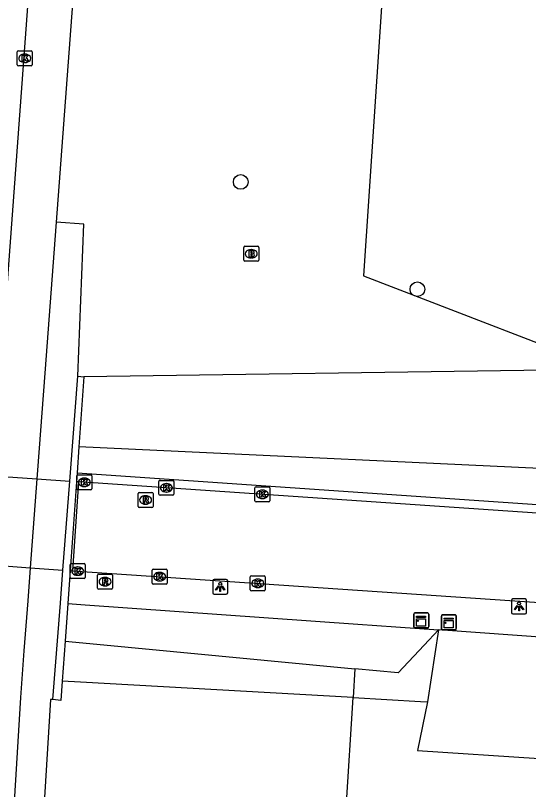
# Model space of a CAD drawing. Extents: x 161848 to 162726, y 385382 to 386521.
# Drawn here: x 161904.4 to 161938.7, y 385740.7 to 385792.4 of the extents above; entities that cross this region are included whole.
import ezdxf

# ---------------------------------------------------------------- set-up
doc = ezdxf.new("R2010")
doc.units = 0
for name, color, linetype in [('IMGEO_Berm_groen', 7, 'Continuous'), ('IMGEO_Berm_halfverhard', 7, 'Continuous'), ('IMGEO_Boom', 7, 'Continuous'), ('IMGEO_Brandkraan', 7, 'Continuous'), ('IMGEO_Fietspad_gesloten', 7, 'Continuous'), ('IMGEO_Kast', 7, 'Continuous'), ('IMGEO_Kolk', 7, 'Continuous'), ('IMGEO_Lichtpunt', 7, 'Continuous'), ('IMGEO_Lijnafwatering', 7, 'Continuous'), ('IMGEO_Muur', 7, 'Continuous'), ('IMGEO_Rijbaan_lokaal_gesloten', 7, 'Continuous'), ('IMGEO_Rioolput', 7, 'Continuous'), ('IMGEO_Voetpad_open', 7, 'Continuous')]:
    doc.layers.add(name, color=color, linetype=linetype)

msp = doc.modelspace()

# ---------------------------------------------------------------- linework, layer by layer
at = {"layer": 'IMGEO_Berm_groen'}
for points in [[(161933.818, 385847.74), (161931.525, 385832.871), (161927.656, 385775.034), (161939.891, 385770.318), (161939.908, 385768.742)], [(161939.908, 385768.742), (161908.991, 385768.299)], [(161955.321, 385759.607), (161944.635, 385761.934), (161908.66, 385763.621)], [(161932.67, 385751.41), (161931.699, 385750.373), (161929.975, 385748.531), (161927.092, 385748.807)], [(161932.67, 385751.41), (161931.922, 385746.608)], [(161907.741, 385750.659), (161908.933, 385750.545), (161927.092, 385748.807)], [(161931.922, 385746.608), (161931.26, 385743.35), (161947.506, 385742.28), (161948.11, 385750.298)], [(161927.092, 385748.807), (161926.972, 385746.887)], [(161926.972, 385746.887), (161908.769, 385747.913), (161907.551, 385747.982)], [(161926.512, 385739.499), (161926.972, 385746.887)], [(161926.972, 385746.887), (161931.465, 385746.634), (161931.922, 385746.608)]]:
    msp.add_lwpolyline(points, dxfattribs=at)
at = {"layer": 'IMGEO_Berm_halfverhard'}
msp.add_lwpolyline([(161908.536, 385761.877), (161944.418, 385759.412), (161955.253, 385758.668)], dxfattribs=at)
at = {"layer": 'IMGEO_Boom'}
for centre in [(161919.462, 385781.292), (161931.255, 385774.135)]:
    msp.add_circle(centre, 0.489, dxfattribs=at)
at = {"layer": 'IMGEO_Brandkraan'}
for p, q in [((161919.664, 385776.078), (161919.664, 385776.93)), ((161919.739, 385777.004), (161920.591, 385777.004)), ((161920.152, 385776.784), (161920.177, 385776.784)), ((161920.665, 385776.93), (161920.665, 385776.078)), ((161920.175, 385776.224), (161920.15, 385776.224)), ((161920.591, 385776.004), (161919.739, 385776.004))]:
    msp.add_line(p, q, dxfattribs=at)
for points in [[(161919.664, 385776.078), (161919.664, 385776.93)], [(161919.739, 385777.004), (161920.591, 385777.004)], [(161920.012, 385776.704), (161920.012, 385776.304), (161920.225, 385776.304)], [(161920.243, 385776.704), (161920.012, 385776.704)], [(161920.191, 385776.623), (161920.137, 385776.623), (161920.137, 385776.547)], [(161920.137, 385776.547), (161920.19, 385776.547)], [(161920.665, 385776.93), (161920.665, 385776.078)], [(161920.199, 385776.471), (161920.137, 385776.471), (161920.137, 385776.39)], [(161920.137, 385776.39), (161920.199, 385776.39)], [(161920.591, 385776.004), (161919.739, 385776.004)]]:
    msp.add_lwpolyline(points, dxfattribs=at)
for centre, radius, start, end in [((161919.741, 385776.928), 0.0765, 91.552, 178.448), ((161919.741, 385776.928), 0.0765, 91.552, 178.448), ((161920.192, 385776.585), 0.0379, 267.8285, 90.9355), ((161920.247, 385776.559), 0.145, 59.4692, 91.5367), ((161920.272, 385776.606), 0.0922, 285.5137, 58.1501), ((161920.589, 385776.928), 0.0765, 1.552, 88.448), ((161920.589, 385776.928), 0.0765, 1.552, 88.448), ((161919.741, 385776.08), 0.0765, 181.552, 268.448), ((161919.741, 385776.08), 0.0765, 181.552, 268.448), ((161920.2, 385776.43), 0.0404, 269.8759, 90.5077), ((161920.231, 385776.555), 0.251, 268.6676, 293.5347), ((161920.277, 385776.414), 0.105, 301.3115, 78.989), ((161920.589, 385776.08), 0.0765, 271.552, 358.448), ((161920.589, 385776.08), 0.0765, 271.552, 358.448)]:
    msp.add_arc(centre, radius, start, end, dxfattribs=at)
for centre, major_axis, ratio, start_param, end_param in [((161920.151, 385776.504), (-0.387, 0.002), 0.722429, 4.712389, 7.853982), ((161920.176, 385776.504), (-0.39, 0.002), 0.717154, 1.570796, 4.712389)]:
    msp.add_ellipse(centre, major_axis=major_axis, ratio=ratio, start_param=start_param, end_param=end_param, dxfattribs=at)
at = {"layer": 'IMGEO_Fietspad_gesloten'}
for points in [[(161899.07, 385695.975), (161899.425, 385707.384), (161900.388, 385724.931), (161901.909, 385747.09), (161902.109, 385750), (161902.362, 385753.548), (161902.521, 385755.761), (161902.944, 385761.68), (161902.985, 385762.26), (161903.47, 385768.826), (161905.48, 385796.055), (161906.37, 385807.153), (161908.534, 385830.572), (161909.442, 385835.894)], [(161908.293, 385794.092), (161907.152, 385778.61)], [(161907.152, 385778.61), (161906.391, 385768.539), (161905.902, 385762.059), (161905.858, 385761.473), (161905.41, 385755.554), (161905.244, 385753.345), (161904.991, 385750), (161904.757, 385746.899), (161904.081, 385735.53)], [(161873.933, 385763.733), (161875.504, 385763.623), (161887.457, 385762.781), (161891.197, 385762.515), (161894.431, 385762.285), (161898.114, 385762.023), (161901.625, 385761.774), (161902.944, 385761.68), (161905.858, 385761.473), (161908.051, 385761.317)], [(161873.526, 385757.796), (161875.102, 385757.687), (161887.057, 385756.859), (161890.79, 385756.594), (161894.014, 385756.366), (161897.767, 385756.1), (161901.212, 385755.855), (161902.521, 385755.761), (161905.41, 385755.554), (161907.595, 385755.397)]]:
    msp.add_lwpolyline(points, dxfattribs=at)
at = {"layer": 'IMGEO_Kast'}
for p, q in [((161931.012, 385751.609), (161931.012, 385752.45)), ((161931.012, 385752.45), (161931.012, 385751.609)), ((161931.087, 385752.534), (161931.928, 385752.534)), ((161931.928, 385752.534), (161931.087, 385752.534)), ((161932.012, 385752.459), (161932.012, 385751.618)), ((161932.012, 385751.618), (161932.012, 385752.459)), ((161932.856, 385751.48), (161932.856, 385752.321)), ((161932.856, 385752.321), (161932.856, 385751.48)), ((161932.931, 385752.405), (161933.772, 385752.405)), ((161933.772, 385752.405), (161932.931, 385752.405)), ((161933.856, 385752.33), (161933.856, 385751.489)), ((161933.856, 385751.489), (161933.856, 385752.33)), ((161931.937, 385751.534), (161931.096, 385751.534)), ((161931.096, 385751.534), (161931.937, 385751.534)), ((161933.781, 385751.405), (161932.94, 385751.405)), ((161932.94, 385751.405), (161933.781, 385751.405))]:
    msp.add_line(p, q, dxfattribs=at)
for points in [[(161931.207, 385752.324), (161931.807, 385752.324), (161931.807, 385752.239), (161931.207, 385752.239), (161931.207, 385752.324)], [(161931.207, 385752.149), (161931.807, 385752.149), (161931.807, 385751.66), (161931.207, 385751.66), (161931.207, 385752.149)], [(161933.051, 385752.195), (161933.651, 385752.195), (161933.651, 385752.11), (161933.051, 385752.11), (161933.051, 385752.195)], [(161933.051, 385752.02), (161933.651, 385752.02), (161933.651, 385751.531), (161933.051, 385751.531), (161933.051, 385752.02)]]:
    msp.add_lwpolyline(points, dxfattribs=at)
for centre in [(161931.291, 385751.998), (161933.135, 385751.869)]:
    msp.add_circle(centre, 0.0377, dxfattribs=at)
for centre, start, end in [((161931.09, 385752.456), 92.4484, 184.2845), ((161931.09, 385752.456), 92.4484, 184.2845), ((161931.934, 385752.456), 2.4484, 94.2845), ((161931.934, 385752.456), 2.4484, 94.2845), ((161932.934, 385752.327), 92.4484, 184.2845), ((161932.934, 385752.327), 92.4484, 184.2845), ((161933.778, 385752.327), 2.4484, 94.2845), ((161933.778, 385752.327), 2.4484, 94.2845), ((161931.09, 385751.612), 182.4484, 274.2845), ((161931.09, 385751.612), 182.4484, 274.2845), ((161931.934, 385751.612), 272.4484, 4.2845), ((161931.934, 385751.612), 272.4484, 4.2845), ((161932.934, 385751.483), 182.4484, 274.2845), ((161932.934, 385751.483), 182.4484, 274.2845), ((161933.778, 385751.483), 272.4484, 4.2845), ((161933.778, 385751.483), 272.4484, 4.2845)]:
    msp.add_arc(centre, 0.0779, start, end, dxfattribs=at)
at = {"layer": 'IMGEO_Kolk'}
for p, q in [((161904.551, 385789.12), (161904.551, 385789.972)), ((161904.626, 385790.046), (161905.478, 385790.046)), ((161905.552, 385789.972), (161905.552, 385789.12)), ((161905.039, 385789.826), (161905.064, 385789.826)), ((161905.478, 385789.046), (161904.626, 385789.046)), ((161905.062, 385789.266), (161905.037, 385789.266)), ((161908.523, 385760.823), (161908.523, 385761.675)), ((161908.598, 385761.749), (161909.45, 385761.749)), ((161909.524, 385761.675), (161909.524, 385760.823)), ((161909.011, 385761.529), (161909.036, 385761.529)), ((161914.004, 385760.456), (161914.004, 385761.308)), ((161914.079, 385761.382), (161914.931, 385761.382)), ((161914.492, 385761.162), (161914.517, 385761.162)), ((161915.005, 385761.308), (161915.005, 385760.456)), ((161909.45, 385760.749), (161908.598, 385760.749)), ((161909.034, 385760.969), (161909.009, 385760.969)), ((161914.515, 385760.602), (161914.49, 385760.602)), ((161920.411, 385760.022), (161920.411, 385760.874)), ((161920.486, 385760.948), (161921.338, 385760.948)), ((161920.899, 385760.728), (161920.924, 385760.728)), ((161921.412, 385760.874), (161921.412, 385760.022)), ((161914.931, 385760.382), (161914.079, 385760.382)), ((161920.922, 385760.168), (161920.897, 385760.168)), ((161921.338, 385759.948), (161920.486, 385759.948)), ((161908.082, 385754.9), (161908.082, 385755.752)), ((161908.157, 385755.826), (161909.009, 385755.826)), ((161908.57, 385755.606), (161908.595, 385755.606)), ((161909.083, 385755.752), (161909.083, 385754.9)), ((161913.554, 385754.53), (161913.554, 385755.382)), ((161913.629, 385755.456), (161914.481, 385755.456)), ((161914.555, 385755.382), (161914.555, 385754.53)), ((161908.593, 385755.046), (161908.568, 385755.046)), ((161914.042, 385755.236), (161914.067, 385755.236)), ((161920.104, 385754.082), (161920.104, 385754.934)), ((161920.179, 385755.008), (161921.031, 385755.008)), ((161921.105, 385754.934), (161921.105, 385754.082)), ((161909.009, 385754.826), (161908.157, 385754.826)), ((161914.481, 385754.456), (161913.629, 385754.456)), ((161914.065, 385754.676), (161914.04, 385754.676)), ((161920.592, 385754.788), (161920.617, 385754.788)), ((161921.031, 385754.008), (161920.179, 385754.008)), ((161920.615, 385754.228), (161920.59, 385754.228))]:
    msp.add_line(p, q, dxfattribs=at)
for points in [[(161904.551, 385789.12), (161904.551, 385789.972)], [(161904.626, 385790.046), (161905.478, 385790.046)], [(161905.552, 385789.972), (161905.552, 385789.12)], [(161904.872, 385789.746), (161904.995, 385789.746), (161904.995, 385789.595), (161905.125, 385789.746), (161905.289, 385789.746), (161905.143, 385789.595), (161905.296, 385789.346), (161905.144, 385789.346), (161905.059, 385789.51), (161904.995, 385789.443), (161904.995, 385789.346), (161904.872, 385789.346), (161904.872, 385789.746)], [(161905.478, 385789.046), (161904.626, 385789.046)], [(161908.523, 385760.823), (161908.523, 385761.675)], [(161908.598, 385761.749), (161909.45, 385761.749)], [(161909.524, 385761.675), (161909.524, 385760.823)], [(161908.844, 385761.449), (161908.967, 385761.449), (161908.967, 385761.298), (161909.097, 385761.449), (161909.261, 385761.449), (161909.115, 385761.298), (161909.268, 385761.049), (161909.116, 385761.049), (161909.031, 385761.213), (161908.967, 385761.146), (161908.967, 385761.049), (161908.844, 385761.049), (161908.844, 385761.449)], [(161914.004, 385760.456), (161914.004, 385761.308)], [(161914.079, 385761.382), (161914.931, 385761.382)], [(161914.325, 385761.082), (161914.448, 385761.082), (161914.448, 385760.931), (161914.578, 385761.082), (161914.742, 385761.082), (161914.596, 385760.931), (161914.749, 385760.682), (161914.597, 385760.682), (161914.512, 385760.846), (161914.448, 385760.779), (161914.448, 385760.682), (161914.325, 385760.682), (161914.325, 385761.082)], [(161915.005, 385761.308), (161915.005, 385760.456)], [(161909.45, 385760.749), (161908.598, 385760.749)], [(161920.411, 385760.022), (161920.411, 385760.874)], [(161920.486, 385760.948), (161921.338, 385760.948)], [(161920.732, 385760.648), (161920.855, 385760.648), (161920.855, 385760.497), (161920.985, 385760.648), (161921.149, 385760.648), (161921.003, 385760.497), (161921.156, 385760.248), (161921.004, 385760.248), (161920.919, 385760.412), (161920.855, 385760.345), (161920.855, 385760.248), (161920.732, 385760.248), (161920.732, 385760.648)], [(161921.412, 385760.874), (161921.412, 385760.022)], [(161914.931, 385760.382), (161914.079, 385760.382)], [(161921.338, 385759.948), (161920.486, 385759.948)], [(161908.082, 385754.9), (161908.082, 385755.752)], [(161908.157, 385755.826), (161909.009, 385755.826)], [(161908.403, 385755.526), (161908.526, 385755.526), (161908.526, 385755.375), (161908.656, 385755.526), (161908.82, 385755.526), (161908.674, 385755.375), (161908.827, 385755.126), (161908.675, 385755.126), (161908.59, 385755.29), (161908.526, 385755.223), (161908.526, 385755.126), (161908.403, 385755.126), (161908.403, 385755.526)], [(161909.083, 385755.752), (161909.083, 385754.9)], [(161913.554, 385754.53), (161913.554, 385755.382)], [(161913.629, 385755.456), (161914.481, 385755.456)], [(161914.555, 385755.382), (161914.555, 385754.53)], [(161913.875, 385755.156), (161913.998, 385755.156), (161913.998, 385755.005), (161914.128, 385755.156), (161914.292, 385755.156), (161914.146, 385755.005), (161914.299, 385754.756), (161914.147, 385754.756), (161914.062, 385754.92), (161913.998, 385754.853), (161913.998, 385754.756), (161913.875, 385754.756), (161913.875, 385755.156)], [(161920.104, 385754.082), (161920.104, 385754.934)], [(161920.179, 385755.008), (161921.031, 385755.008)], [(161921.105, 385754.934), (161921.105, 385754.082)], [(161909.009, 385754.826), (161908.157, 385754.826)], [(161914.481, 385754.456), (161913.629, 385754.456)], [(161920.425, 385754.708), (161920.548, 385754.708), (161920.548, 385754.557), (161920.678, 385754.708), (161920.842, 385754.708), (161920.696, 385754.557), (161920.849, 385754.308), (161920.697, 385754.308), (161920.612, 385754.472), (161920.548, 385754.405), (161920.548, 385754.308), (161920.425, 385754.308), (161920.425, 385754.708)], [(161921.031, 385754.008), (161920.179, 385754.008)]]:
    msp.add_lwpolyline(points, dxfattribs=at)
for centre, start, end in [((161904.628, 385789.97), 91.552, 178.448), ((161904.628, 385789.97), 91.552, 178.448), ((161905.476, 385789.97), 1.552, 88.448), ((161905.476, 385789.97), 1.552, 88.448), ((161904.628, 385789.122), 181.552, 268.448), ((161904.628, 385789.122), 181.552, 268.448), ((161905.476, 385789.122), 271.552, 358.448), ((161905.476, 385789.122), 271.552, 358.448), ((161908.6, 385761.673), 91.552, 178.448), ((161908.6, 385761.673), 91.552, 178.448), ((161909.448, 385761.673), 1.552, 88.448), ((161909.448, 385761.673), 1.552, 88.448), ((161914.081, 385761.306), 91.552, 178.448), ((161914.081, 385761.306), 91.552, 178.448), ((161914.929, 385761.306), 1.552, 88.448), ((161914.929, 385761.306), 1.552, 88.448), ((161908.6, 385760.825), 181.552, 268.448), ((161908.6, 385760.825), 181.552, 268.448), ((161909.448, 385760.825), 271.552, 358.448), ((161909.448, 385760.825), 271.552, 358.448), ((161920.488, 385760.872), 91.552, 178.448), ((161920.488, 385760.872), 91.552, 178.448), ((161921.336, 385760.872), 1.552, 88.448), ((161921.336, 385760.872), 1.552, 88.448), ((161914.081, 385760.458), 181.552, 268.448), ((161914.081, 385760.458), 181.552, 268.448), ((161914.929, 385760.458), 271.552, 358.448), ((161914.929, 385760.458), 271.552, 358.448), ((161920.488, 385760.024), 181.552, 268.448), ((161920.488, 385760.024), 181.552, 268.448), ((161921.336, 385760.024), 271.552, 358.448), ((161921.336, 385760.024), 271.552, 358.448), ((161908.159, 385755.75), 91.552, 178.448), ((161908.159, 385755.75), 91.552, 178.448), ((161909.007, 385755.75), 1.552, 88.448), ((161909.007, 385755.75), 1.552, 88.448), ((161913.631, 385755.38), 91.552, 178.448), ((161913.631, 385755.38), 91.552, 178.448), ((161914.479, 385755.38), 1.552, 88.448), ((161914.479, 385755.38), 1.552, 88.448), ((161908.159, 385754.902), 181.552, 268.448), ((161908.159, 385754.902), 181.552, 268.448), ((161909.007, 385754.902), 271.552, 358.448), ((161909.007, 385754.902), 271.552, 358.448), ((161920.181, 385754.932), 91.552, 178.448), ((161920.181, 385754.932), 91.552, 178.448), ((161921.029, 385754.932), 1.552, 88.448), ((161921.029, 385754.932), 1.552, 88.448), ((161913.631, 385754.532), 181.552, 268.448), ((161913.631, 385754.532), 181.552, 268.448), ((161914.479, 385754.532), 271.552, 358.448), ((161914.479, 385754.532), 271.552, 358.448), ((161920.181, 385754.084), 181.552, 268.448), ((161920.181, 385754.084), 181.552, 268.448), ((161921.029, 385754.084), 271.552, 358.448), ((161921.029, 385754.084), 271.552, 358.448)]:
    msp.add_arc(centre, 0.0765, start, end, dxfattribs=at)
for centre, major_axis, ratio, start_param, end_param in [((161905.038, 385789.546), (-0.387, 0.002), 0.722429, 4.712389, 7.853982), ((161905.063, 385789.546), (-0.39, 0.002), 0.717154, 1.570796, 4.712389), ((161909.01, 385761.249), (-0.387, 0.002), 0.722429, 4.712389, 7.853982), ((161909.035, 385761.249), (-0.39, 0.002), 0.717154, 1.570796, 4.712389), ((161914.491, 385760.882), (-0.387, 0.002), 0.722429, 4.712389, 7.853982), ((161914.516, 385760.882), (-0.39, 0.002), 0.717154, 1.570796, 4.712389), ((161920.898, 385760.448), (-0.387, 0.002), 0.722429, 4.712389, 7.853982), ((161920.923, 385760.448), (-0.39, 0.002), 0.717154, 1.570796, 4.712389), ((161908.569, 385755.326), (-0.387, 0.002), 0.722429, 4.712389, 7.853982), ((161908.594, 385755.326), (-0.39, 0.002), 0.717154, 1.570796, 4.712389), ((161914.041, 385754.956), (-0.387, 0.002), 0.722429, 4.712389, 7.853982), ((161914.066, 385754.956), (-0.39, 0.002), 0.717154, 1.570796, 4.712389), ((161920.591, 385754.508), (-0.387, 0.002), 0.722429, 4.712389, 7.853982), ((161920.616, 385754.508), (-0.39, 0.002), 0.717154, 1.570796, 4.712389)]:
    msp.add_ellipse(centre, major_axis=major_axis, ratio=ratio, start_param=start_param, end_param=end_param, dxfattribs=at)
at = {"layer": 'IMGEO_Lichtpunt'}
for p, q in [((161917.598, 385754.679), (161917.598, 385753.872)), ((161917.598, 385754.679), (161917.598, 385753.872)), ((161918.5, 385754.774), (161917.692, 385754.774)), ((161918.5, 385754.774), (161917.692, 385754.774)), ((161918.594, 385753.872), (161918.594, 385754.679)), ((161918.594, 385753.872), (161918.594, 385754.679)), ((161917.692, 385753.778), (161918.5, 385753.778)), ((161917.692, 385753.778), (161918.5, 385753.778)), ((161937.542, 385753.37), (161937.542, 385752.563)), ((161937.542, 385753.37), (161937.542, 385752.563)), ((161938.444, 385753.465), (161937.636, 385753.465)), ((161938.444, 385753.465), (161937.636, 385753.465)), ((161938.538, 385752.563), (161938.538, 385753.37)), ((161938.538, 385752.563), (161938.538, 385753.37)), ((161937.636, 385752.469), (161938.444, 385752.469)), ((161937.636, 385752.469), (161938.444, 385752.469))]:
    msp.add_line(p, q, dxfattribs=at)
for points in [[(161917.972, 385754.343), (161918.011, 385754.315), (161917.823, 385754.053), (161917.785, 385754.08), (161917.972, 385754.343)], [(161918.184, 385754.315), (161918.222, 385754.342), (161918.409, 385754.08), (161918.37, 385754.052), (161918.184, 385754.315)], [(161918.074, 385754.295), (161918.121, 385754.295), (161918.121, 385753.973), (161918.074, 385753.973), (161918.074, 385754.295)], [(161937.916, 385753.034), (161937.955, 385753.006), (161937.767, 385752.744), (161937.729, 385752.771), (161937.916, 385753.034)], [(161938.018, 385752.986), (161938.065, 385752.986), (161938.065, 385752.664), (161938.018, 385752.664), (161938.018, 385752.986)], [(161938.128, 385753.006), (161938.166, 385753.033), (161938.353, 385752.771), (161938.314, 385752.743), (161938.128, 385753.006)]]:
    msp.add_lwpolyline(points, dxfattribs=at)
for centre in [(161918.097, 385754.477), (161938.041, 385753.168)]:
    msp.add_circle(centre, 0.0994, dxfattribs=at)
for centre, start, end in [((161917.692, 385754.679), 90, 180), ((161917.692, 385754.679), 90, 180), ((161918.5, 385754.679), 0, 90), ((161918.5, 385754.679), 0, 90), ((161917.692, 385753.872), 180, 270), ((161917.692, 385753.872), 180, 270), ((161918.5, 385753.872), 270, 0), ((161918.5, 385753.872), 270, 360), ((161937.636, 385753.37), 90, 180), ((161937.636, 385753.37), 90, 180), ((161938.444, 385753.37), 0, 90), ((161938.444, 385753.37), 0, 90), ((161937.636, 385752.563), 180, 270), ((161937.636, 385752.563), 180, 270), ((161938.444, 385752.563), 270, 0), ((161938.444, 385752.563), 270, 360)]:
    msp.add_arc(centre, 0.0946, start, end, dxfattribs=at)
at = {"layer": 'IMGEO_Lijnafwatering'}
msp.add_lwpolyline([(161908.633, 385761.277), (161908.235, 385755.349)], dxfattribs=at)
at = {"layer": 'IMGEO_Muur'}
for points in [[(161906.929, 385746.761), (161907.425, 385753.191), (161907.595, 385755.397), (161908.051, 385761.317), (161908.096, 385761.907), (161908.591, 385768.327)], [(161908.591, 385768.327), (161908.991, 385768.299)], [(161908.991, 385768.299), (161908.66, 385763.621)], [(161908.66, 385763.621), (161908.536, 385761.877)], [(161908.536, 385761.877), (161908.493, 385761.286)], [(161908.536, 385761.877), (161944.418, 385759.412)], [(161908.493, 385761.286), (161908.074, 385755.36)], [(161908.074, 385755.36), (161907.918, 385753.156)], [(161907.918, 385753.156), (161907.741, 385750.659)], [(161907.918, 385753.156), (161909.091, 385753.073)], [(161909.091, 385753.073), (161927.277, 385751.779)], [(161927.277, 385751.779), (161929.817, 385751.599)], [(161907.741, 385750.659), (161907.551, 385747.982)], [(161907.551, 385747.982), (161907.46, 385746.694), (161906.929, 385746.761)]]:
    msp.add_lwpolyline(points, dxfattribs=at)
at = {"layer": 'IMGEO_Rijbaan_lokaal_gesloten'}
for points in [[(161955.211, 385758.096), (161908.633, 385761.277), (161908.493, 385761.286)], [(161908.074, 385755.36), (161908.235, 385755.349), (161969.571, 385751.183), (161975.59, 385750.7), (161987.517, 385749.4), (161999.145, 385748.133), (162007.147, 385747.527), (162007.79, 385747.389), (162010.403, 385747.157)]]:
    msp.add_lwpolyline(points, dxfattribs=at)
at = {"layer": 'IMGEO_Rioolput'}
for p, q in [((161912.687, 385760.572), (161913.539, 385760.572)), ((161912.612, 385759.646), (161912.612, 385760.498)), ((161913.1, 385760.352), (161913.125, 385760.352)), ((161913.613, 385760.498), (161913.613, 385759.646)), ((161913.539, 385759.572), (161912.687, 385759.572)), ((161913.123, 385759.792), (161913.098, 385759.792)), ((161909.91, 385754.196), (161909.91, 385755.048)), ((161909.985, 385755.122), (161910.837, 385755.122)), ((161910.398, 385754.902), (161910.423, 385754.902)), ((161910.911, 385755.048), (161910.911, 385754.196)), ((161910.421, 385754.342), (161910.396, 385754.342)), ((161910.837, 385754.122), (161909.985, 385754.122))]:
    msp.add_line(p, q, dxfattribs=at)
for points in [[(161912.687, 385760.572), (161913.539, 385760.572)], [(161912.612, 385759.646), (161912.612, 385760.498)], [(161913.201, 385760.27), (161912.949, 385760.272), (161912.949, 385759.872)], [(161912.949, 385759.872), (161913.073, 385759.872), (161913.073, 385760.034), (161913.084, 385760.034)], [(161913.127, 385760.191), (161913.073, 385760.191), (161913.073, 385760.11)], [(161913.073, 385760.11), (161913.125, 385760.11)], [(161913.613, 385760.498), (161913.613, 385759.646)], [(161913.539, 385759.572), (161912.687, 385759.572)], [(161913.131, 385760.005), (161913.202, 385759.872), (161913.342, 385759.872), (161913.277, 385759.998)], [(161909.91, 385754.196), (161909.91, 385755.048)], [(161909.985, 385755.122), (161910.837, 385755.122)], [(161910.911, 385755.048), (161910.911, 385754.196)], [(161910.499, 385754.82), (161910.247, 385754.822), (161910.247, 385754.422)], [(161910.247, 385754.422), (161910.371, 385754.422), (161910.371, 385754.584), (161910.382, 385754.584)], [(161910.425, 385754.741), (161910.371, 385754.741), (161910.371, 385754.66)], [(161910.371, 385754.66), (161910.423, 385754.66)], [(161910.429, 385754.555), (161910.5, 385754.422), (161910.64, 385754.422), (161910.575, 385754.548)], [(161910.837, 385754.122), (161909.985, 385754.122)]]:
    msp.add_lwpolyline(points, dxfattribs=at)
for centre, radius, start, end in [((161912.689, 385760.496), 0.0765, 91.552, 178.448), ((161912.689, 385760.496), 0.0765, 91.552, 178.448), ((161913.537, 385760.496), 0.0765, 1.552, 88.448), ((161913.537, 385760.496), 0.0765, 1.552, 88.448), ((161913.083, 385759.981), 0.0533, 26.0293, 88.6989), ((161913.109, 385760.299), 0.19, 274.7715, 282.9687), ((161913.133, 385760.095), 0.0964, 77.0061, 93.1865), ((161913.147, 385760.152), 0.0378, 276.6634, 79.6772), ((161913.2, 385760.16), 0.109, 350.3612, 89.416), ((161913.198, 385760.16), 0.112, 277.5842, 350.9817), ((161913.182, 385759.945), 0.108, 29.5134, 73.7905), ((161912.689, 385759.648), 0.0765, 181.552, 268.448), ((161912.689, 385759.648), 0.0765, 181.552, 268.448), ((161913.537, 385759.648), 0.0765, 271.552, 358.448), ((161913.537, 385759.648), 0.0765, 271.552, 358.448), ((161909.987, 385755.046), 0.0765, 91.552, 178.448), ((161909.987, 385755.046), 0.0765, 91.552, 178.448), ((161910.835, 385755.046), 0.0765, 1.552, 88.448), ((161910.835, 385755.046), 0.0765, 1.552, 88.448), ((161910.381, 385754.531), 0.0533, 26.0293, 88.6989), ((161910.407, 385754.849), 0.19, 274.7715, 282.9687), ((161910.431, 385754.645), 0.0964, 77.0061, 93.1865), ((161910.445, 385754.702), 0.0378, 276.6634, 79.6772), ((161910.498, 385754.71), 0.109, 350.3612, 89.416), ((161910.496, 385754.71), 0.112, 277.5842, 350.9817), ((161910.48, 385754.495), 0.108, 29.5134, 73.7905), ((161909.987, 385754.198), 0.0765, 181.552, 268.448), ((161909.987, 385754.198), 0.0765, 181.552, 268.448), ((161910.835, 385754.198), 0.0765, 271.552, 358.448), ((161910.835, 385754.198), 0.0765, 271.552, 358.448)]:
    msp.add_arc(centre, radius, start, end, dxfattribs=at)
for centre, major_axis, ratio, start_param, end_param in [((161913.099, 385760.072), (-0.387, 0.002), 0.722429, 4.712389, 7.853982), ((161913.124, 385760.072), (-0.39, 0.002), 0.717154, 1.570796, 4.712389), ((161910.397, 385754.622), (-0.387, 0.002), 0.722429, 4.712389, 7.853982), ((161910.422, 385754.622), (-0.39, 0.002), 0.717154, 1.570796, 4.712389)]:
    msp.add_ellipse(centre, major_axis=major_axis, ratio=ratio, start_param=start_param, end_param=end_param, dxfattribs=at)
at = {"layer": 'IMGEO_Voetpad_open'}
for points in [[(161908.591, 385768.327), (161908.997, 385778.473), (161907.152, 385778.61)], [(161907.918, 385753.156), (161909.091, 385753.073), (161927.277, 385751.779), (161929.817, 385751.599), (161932.67, 385751.41)], [(161948.11, 385750.298), (161932.67, 385751.41)], [(161906.929, 385746.761), (161906.763, 385746.763), (161906.169, 385736.949)]]:
    msp.add_lwpolyline(points, dxfattribs=at)

doc.saveas('drawing.dxf')
